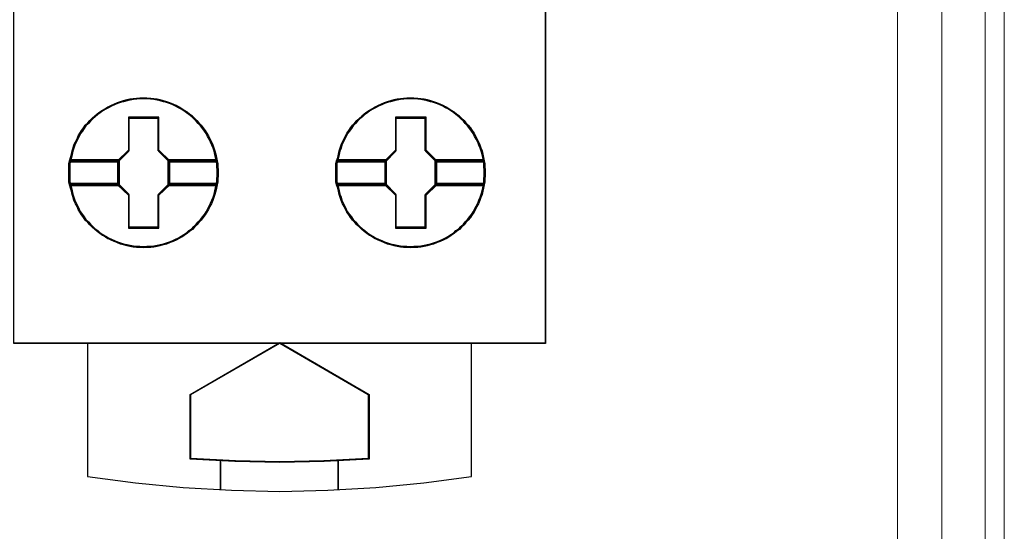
# Model space of a CAD drawing. Header units: millimetres. Extents: x -1290 to 1795, y -4192 to -1311.
# Tile 495 of 656: x 1536.36 to 1543.03, y -3694.21 to -3690.74. Entities that reach past the tile are written whole.
import ezdxf

# ---------------------------------------------------------------- set-up
doc = ezdxf.new("R2010")
doc.units = ezdxf.units.MM
doc.layers.add('45', color=7, linetype='Continuous')
doc.layers.add('Aparatura', color=7, linetype='Continuous', lineweight=13)

# ---------------------------------------------------------------- blocks, each defined once
blk = doc.blocks.new('*U225')
at = {"layer": '45', "color": 7}
for points in [[(189.638413, -383.516436), (207.639782, -383.516436), (207.639782, -383.516436), (207.639782, -466.476382), (207.639782, -466.476382), (189.638413, -466.476382), (189.638413, -466.476382), (189.638413, -383.516436), (189.638413, -383.516436)], [(189.641994, -383.520027), (207.63441, -383.520027), (207.63441, -466.470996), (189.641994, -466.470996), (189.641994, -383.520027)], [(196.55568, -460.695062), (196.55568, -460.801536), (196.54386, -460.902095), (196.54386, -461.002654), (196.526129, -461.103213), (196.502489, -461.215603), (196.478848, -461.322077), (196.449297, -461.434466), (196.413836, -461.540941), (196.372465, -461.6415), (196.331094, -461.747974), (196.277902, -461.842618), (196.22471, -461.943177), (196.177429, -462.03782), (196.118327, -462.126549), (196.053315, -462.215277), (195.982393, -462.304006), (195.905561, -462.386819), (195.840549, -462.463717), (195.751896, -462.540615), (195.686884, -462.617513), (195.586411, -462.682581), (195.509578, -462.753564), (195.409105, -462.812716), (195.326363, -462.871868), (195.2318, -462.925106), (195.131327, -462.978343), (195.030854, -463.019749), (194.91856, -463.061156), (194.818087, -463.102563), (194.711704, -463.132139), (194.599411, -463.161715), (194.493027, -463.185376), (194.380734, -463.203122), (194.274351, -463.214952), (194.144327, -463.220867), (194.037944, -463.226783), (193.902009, -463.220867), (193.795626, -463.214952), (193.683333, -463.203122), (193.571039, -463.185376), (193.464656, -463.161715), (193.346452, -463.132139), (193.240069, -463.102563), (193.133686, -463.061156), (193.039123, -463.019749), (192.93274, -462.978343), (192.826357, -462.925106), (192.737704, -462.871868), (192.637231, -462.812716), (192.548578, -462.753564), (192.459925, -462.682581), (192.377183, -462.617513), (192.29444, -462.540615), (192.211698, -462.463717), (192.140776, -462.386819), (192.058033, -462.304006), (191.998931, -462.215277), (191.933919, -462.126549), (191.868907, -462.03782), (191.821626, -461.943177), (191.780255, -461.842618), (191.721153, -461.747974), (191.673871, -461.6415), (191.64432, -461.540941), (191.608859, -461.434466), (191.585219, -461.322077), (191.561578, -461.215603), (191.526117, -461.103213), (191.502476, -461.002654), (191.502476, -460.902095), (191.502476, -460.801536), (191.502476, -460.695062), (191.502476, -460.594503), (191.502476, -460.493944), (191.502476, -460.393385), (191.526117, -460.292826), (191.561578, -460.180436), (191.585219, -460.068047), (191.608859, -459.961573), (191.64432, -459.855098), (191.673871, -459.754539), (191.721153, -459.648065), (191.780255, -459.547506), (191.821626, -459.452862), (191.868907, -459.358219), (191.933919, -459.26949), (191.998931, -459.180762), (192.058033, -459.092033), (192.140776, -459.00922), (192.211698, -458.926407), (192.29444, -458.855424), (192.377183, -458.778526), (192.459925, -458.707543), (192.548578, -458.642475), (192.637231, -458.583323), (192.737704, -458.524171), (192.826357, -458.470933), (192.93274, -458.417696), (193.039123, -458.37629), (193.133686, -458.328968), (193.240069, -458.293476), (193.346452, -458.2639), (193.464656, -458.234324), (193.571039, -458.210663), (193.683333, -458.192917), (193.795626, -458.181087), (193.902009, -458.169256), (194.037944, -458.169256), (194.144327, -458.169256), (194.274351, -458.181087), (194.380734, -458.192917), (194.493027, -458.210663), (194.599411, -458.234324), (194.711704, -458.2639), (194.818087, -458.293476), (194.91856, -458.328968), (195.030854, -458.37629), (195.131327, -458.417696), (195.2318, -458.470933), (195.326363, -458.524171), (195.409105, -458.583323), (195.509578, -458.642475), (195.586411, -458.707543), (195.686884, -458.778526), (195.751896, -458.855424), (195.840549, -458.926407), (195.905561, -459.00922), (195.982393, -459.092033), (196.053315, -459.180762), (196.118327, -459.26949), (196.177429, -459.358219), (196.22471, -459.452862), (196.277902, -459.547506), (196.331094, -459.648065), (196.372465, -459.754539), (196.413836, -459.855098), (196.449297, -459.961573), (196.478848, -460.068047), (196.502489, -460.180436), (196.526129, -460.292826), (196.54386, -460.393385), (196.54386, -460.493944), (196.55568, -460.594503), (196.55568, -460.695062)], [(194.037316, -458.169256), (193.901396, -458.169256), (193.795024, -458.181289), (193.682743, -458.193321), (193.570461, -458.21137), (193.464089, -458.235435), (193.345898, -458.265516), (193.239526, -458.295597), (193.133154, -458.331694), (193.038601, -458.379824), (192.932229, -458.421937), (192.825857, -458.476083), (192.737214, -458.530229), (192.636751, -458.590391), (192.548108, -458.650553), (192.459464, -458.716731), (192.376731, -458.788925), (192.293997, -458.867136), (192.211263, -458.93933), (192.140348, -459.023557), (192.057615, -459.107784), (191.998519, -459.198027), (191.933514, -459.28827), (191.868509, -459.378513), (191.821232, -459.474772), (191.779865, -459.571032), (191.72077, -459.673307), (191.673493, -459.781599), (191.643946, -459.883874), (191.608488, -459.992166), (191.58485, -460.100458), (191.561212, -460.214765), (191.525754, -460.329073), (193.174521, -460.329073), (193.529094, -459.968101), (193.529094, -458.837055), (194.539628, -458.837055), (194.539628, -459.968101), (194.894202, -460.329073), (196.525239, -460.329073), (196.501601, -460.214765), (196.477963, -460.100458), (196.448415, -459.992166), (196.412958, -459.883874), (196.371591, -459.781599), (196.330224, -459.673307), (196.277038, -459.571032), (196.223852, -459.474772), (196.176576, -459.378513), (196.11748, -459.28827), (196.052475, -459.198027), (195.98156, -459.107784), (195.904736, -459.023557), (195.839731, -458.93933), (195.751087, -458.867136), (195.686082, -458.788925), (195.58562, -458.716731), (195.508796, -458.650553), (195.408333, -458.590391), (195.325599, -458.530229), (195.231046, -458.476083), (195.130584, -458.421937), (195.030122, -458.379824), (194.91784, -458.331694), (194.817378, -458.295597), (194.711006, -458.265516), (194.598724, -458.235435), (194.492352, -458.21137), (194.38007, -458.193321), (194.273698, -458.181289), (194.143688, -458.169256), (194.037316, -458.169256)], [(191.525754, -460.329073), (193.174521, -460.329073), (193.529094, -459.968101), (193.529094, -458.837055), (194.539628, -458.837055), (194.539628, -459.968101), (194.894202, -460.329073), (196.525239, -460.329073), (196.501601, -460.214765), (196.477963, -460.100458), (196.448415, -459.992166), (196.412958, -459.883874), (196.371591, -459.781599), (196.330224, -459.673307), (196.277038, -459.571032), (196.223852, -459.474772), (196.176576, -459.378513), (196.11748, -459.28827), (196.052475, -459.198027), (195.98156, -459.107784), (195.904736, -459.023557), (195.839731, -458.93933), (195.751087, -458.867136), (195.686082, -458.788925), (195.58562, -458.716731), (195.508796, -458.650553), (195.408333, -458.590391), (195.325599, -458.530229), (195.231046, -458.476083), (195.130584, -458.421937), (195.030122, -458.379824), (194.91784, -458.331694), (194.817378, -458.295597), (194.711006, -458.265516), (194.598724, -458.235435), (194.492352, -458.21137), (194.38007, -458.193321), (194.273698, -458.181289), (194.143688, -458.169256), (194.037316, -458.169256), (193.901396, -458.169256), (193.795024, -458.181289), (193.682743, -458.193321), (193.570461, -458.21137), (193.464089, -458.235435), (193.345898, -458.265516), (193.239526, -458.295597), (193.133154, -458.331694), (193.038601, -458.379824), (192.932229, -458.421937), (192.825857, -458.476083), (192.737214, -458.530229), (192.636751, -458.590391), (192.548108, -458.650553), (192.459464, -458.716731), (192.376731, -458.788925), (192.293997, -458.867136), (192.211263, -458.93933), (192.140348, -459.023557), (192.057615, -459.107784), (191.998519, -459.198027), (191.933514, -459.28827), (191.868509, -459.378513), (191.821232, -459.474772), (191.779865, -459.571032), (191.72077, -459.673307), (191.673493, -459.781599), (191.643946, -459.883874), (191.608488, -459.992166), (191.58485, -460.100458), (191.561212, -460.214765), (191.525754, -460.329073)], [(194.037172, -458.199778), (193.902908, -458.199778), (193.797831, -458.21147), (193.686917, -458.223162), (193.576002, -458.240701), (193.470926, -458.264085), (193.354174, -458.293316), (193.249097, -458.322547), (193.144021, -458.357624), (193.050619, -458.404393), (192.945542, -458.445317), (192.840466, -458.497932), (192.752902, -458.550548), (192.653663, -458.609009), (192.566099, -458.667471), (192.478535, -458.731779), (192.396809, -458.801933), (192.315082, -458.877933), (192.233356, -458.948087), (192.163305, -459.029934), (192.081579, -459.11178), (192.023203, -459.199472), (191.958989, -459.287165), (191.894776, -459.374857), (191.848075, -459.468396), (191.807212, -459.561935), (191.748836, -459.66132), (191.702135, -459.766551), (191.672947, -459.865936), (191.637922, -459.971167), (191.614571, -460.076398), (191.591221, -460.187475), (191.556195, -460.298552), (193.184884, -460.298552), (193.535139, -459.947782), (193.535139, -458.848702), (194.533367, -458.848702), (194.533367, -459.947782), (194.883623, -460.298552), (196.494798, -460.298552), (196.471448, -460.187475), (196.448098, -460.076398), (196.41891, -459.971167), (196.383884, -459.865936), (196.343021, -459.766551), (196.302158, -459.66132), (196.24962, -459.561935), (196.197081, -459.468396), (196.15038, -459.374857), (196.092005, -459.287165), (196.027791, -459.199472), (195.95774, -459.11178), (195.881851, -459.029934), (195.817638, -458.948087), (195.730074, -458.877933), (195.66586, -458.801933), (195.566621, -458.731779), (195.490733, -458.667471), (195.391493, -458.609009), (195.309767, -458.550548), (195.216366, -458.497932), (195.117127, -458.445317), (195.017888, -458.404393), (194.906973, -458.357624), (194.807734, -458.322547), (194.702658, -458.293316), (194.591743, -458.264085), (194.486667, -458.240701), (194.375752, -458.223162), (194.270676, -458.21147), (194.142249, -458.199778), (194.037172, -458.199778)], [(191.556195, -460.298552), (193.184884, -460.298552), (193.535139, -459.947782), (193.535139, -458.848702), (194.533367, -458.848702), (194.533367, -459.947782), (194.883623, -460.298552), (196.494798, -460.298552), (196.471448, -460.187475), (196.448098, -460.076398), (196.41891, -459.971167), (196.383884, -459.865936), (196.343021, -459.766551), (196.302158, -459.66132), (196.24962, -459.561935), (196.197081, -459.468396), (196.15038, -459.374857), (196.092005, -459.287165), (196.027791, -459.199472), (195.95774, -459.11178), (195.881851, -459.029934), (195.817638, -458.948087), (195.730074, -458.877933), (195.66586, -458.801933), (195.566621, -458.731779), (195.490733, -458.667471), (195.391493, -458.609009), (195.309767, -458.550548), (195.216366, -458.497932), (195.117127, -458.445317), (195.017888, -458.404393), (194.906973, -458.357624), (194.807734, -458.322547), (194.702658, -458.293316), (194.591743, -458.264085), (194.486667, -458.240701), (194.375752, -458.223162), (194.270676, -458.21147), (194.142249, -458.199778), (194.037172, -458.199778), (193.902908, -458.199778), (193.797831, -458.21147), (193.686917, -458.223162), (193.576002, -458.240701), (193.470926, -458.264085), (193.354174, -458.293316), (193.249097, -458.322547), (193.144021, -458.357624), (193.050619, -458.404393), (192.945542, -458.445317), (192.840466, -458.497932), (192.752902, -458.550548), (192.653663, -458.609009), (192.566099, -458.667471), (192.478535, -458.731779), (192.396809, -458.801933), (192.315082, -458.877933), (192.233356, -458.948087), (192.163305, -459.029934), (192.081579, -459.11178), (192.023203, -459.199472), (191.958989, -459.287165), (191.894776, -459.374857), (191.848075, -459.468396), (191.807212, -459.561935), (191.748836, -459.66132), (191.702135, -459.766551), (191.672947, -459.865936), (191.637922, -459.971167), (191.614571, -460.076398), (191.591221, -460.187475), (191.556195, -460.298552)], [(205.600236, -460.695062), (205.600236, -460.801536), (205.588415, -460.902095), (205.588415, -461.002654), (205.570685, -461.103213), (205.547044, -461.215603), (205.523403, -461.322077), (205.493852, -461.434466), (205.458391, -461.540941), (205.41702, -461.6415), (205.375649, -461.747974), (205.322457, -461.842618), (205.269266, -461.943177), (205.221984, -462.03782), (205.162882, -462.126549), (205.09787, -462.215277), (205.026948, -462.304006), (204.950116, -462.386819), (204.885104, -462.463717), (204.796451, -462.540615), (204.731439, -462.617513), (204.630966, -462.682581), (204.554134, -462.753564), (204.453661, -462.812716), (204.370918, -462.871868), (204.276355, -462.925106), (204.175882, -462.978343), (204.075409, -463.019749), (203.963116, -463.061156), (203.862643, -463.102563), (203.756259, -463.132139), (203.643966, -463.161715), (203.537583, -463.185376), (203.425289, -463.203122), (203.318906, -463.214952), (203.188882, -463.220867), (203.082499, -463.226783), (202.946565, -463.220867), (202.840181, -463.214952), (202.727888, -463.203122), (202.615595, -463.185376), (202.509211, -463.161715), (202.391008, -463.132139), (202.284624, -463.102563), (202.178241, -463.061156), (202.083678, -463.019749), (201.977295, -462.978343), (201.870912, -462.925106), (201.782259, -462.871868), (201.681786, -462.812716), (201.593133, -462.753564), (201.504481, -462.682581), (201.421738, -462.617513), (201.338996, -462.540615), (201.256253, -462.463717), (201.185331, -462.386819), (201.102588, -462.304006), (201.043486, -462.215277), (200.978475, -462.126549), (200.913463, -462.03782), (200.866181, -461.943177), (200.82481, -461.842618), (200.765708, -461.747974), (200.718427, -461.6415), (200.688876, -461.540941), (200.653415, -461.434466), (200.629774, -461.322077), (200.606133, -461.215603), (200.570672, -461.103213), (200.547031, -461.002654), (200.547031, -460.902095), (200.547031, -460.801536), (200.547031, -460.695062), (200.547031, -460.594503), (200.547031, -460.493944), (200.547031, -460.393385), (200.570672, -460.292826), (200.606133, -460.180436), (200.629774, -460.068047), (200.653415, -459.961573), (200.688876, -459.855098), (200.718427, -459.754539), (200.765708, -459.648065), (200.82481, -459.547506), (200.866181, -459.452862), (200.913463, -459.358219), (200.978475, -459.26949), (201.043486, -459.180762), (201.102588, -459.092033), (201.185331, -459.00922), (201.256253, -458.926407), (201.338996, -458.855424), (201.421738, -458.778526), (201.504481, -458.707543), (201.593133, -458.642475), (201.681786, -458.583323), (201.782259, -458.524171), (201.870912, -458.470933), (201.977295, -458.417696), (202.083678, -458.37629), (202.178241, -458.328968), (202.284624, -458.293476), (202.391008, -458.2639), (202.509211, -458.234324), (202.615595, -458.210663), (202.727888, -458.192917), (202.840181, -458.181087), (202.946565, -458.169256), (203.082499, -458.169256), (203.188882, -458.169256), (203.318906, -458.181087), (203.425289, -458.192917), (203.537583, -458.210663), (203.643966, -458.234324), (203.756259, -458.2639), (203.862643, -458.293476), (203.963116, -458.328968), (204.075409, -458.37629), (204.175882, -458.417696), (204.276355, -458.470933), (204.370918, -458.524171), (204.453661, -458.583323), (204.554134, -458.642475), (204.630966, -458.707543), (204.731439, -458.778526), (204.796451, -458.855424), (204.885104, -458.926407), (204.950116, -459.00922), (205.026948, -459.092033), (205.09787, -459.180762), (205.162882, -459.26949), (205.221984, -459.358219), (205.269266, -459.452862), (205.322457, -459.547506), (205.375649, -459.648065), (205.41702, -459.754539), (205.458391, -459.855098), (205.493852, -459.961573), (205.523403, -460.068047), (205.547044, -460.180436), (205.570685, -460.292826), (205.588415, -460.393385), (205.588415, -460.493944), (205.600236, -460.594503), (205.600236, -460.695062)], [(203.081871, -458.169256), (202.945952, -458.169256), (202.839579, -458.181289), (202.727298, -458.193321), (202.615016, -458.21137), (202.508644, -458.235435), (202.390453, -458.265516), (202.284081, -458.295597), (202.177709, -458.331694), (202.083156, -458.379824), (201.976784, -458.421937), (201.870412, -458.476083), (201.781769, -458.530229), (201.681306, -458.590391), (201.592663, -458.650553), (201.50402, -458.716731), (201.421286, -458.788925), (201.338552, -458.867136), (201.255818, -458.93933), (201.184904, -459.023557), (201.10217, -459.107784), (201.043074, -459.198027), (200.978069, -459.28827), (200.913064, -459.378513), (200.865788, -459.474772), (200.824421, -459.571032), (200.765325, -459.673307), (200.718049, -459.781599), (200.688501, -459.883874), (200.653044, -459.992166), (200.629405, -460.100458), (200.605767, -460.214765), (200.57031, -460.329073), (202.219076, -460.329073), (202.573649, -459.968101), (202.573649, -458.837055), (203.584184, -458.837055), (203.584184, -459.968101), (203.938757, -460.329073), (205.569795, -460.329073), (205.546156, -460.214765), (205.522518, -460.100458), (205.49297, -459.992166), (205.457513, -459.883874), (205.416146, -459.781599), (205.374779, -459.673307), (205.321593, -459.571032), (205.268407, -459.474772), (205.221131, -459.378513), (205.162035, -459.28827), (205.09703, -459.198027), (205.026115, -459.107784), (204.949291, -459.023557), (204.884286, -458.93933), (204.795643, -458.867136), (204.730638, -458.788925), (204.630175, -458.716731), (204.553351, -458.650553), (204.452888, -458.590391), (204.370155, -458.530229), (204.275602, -458.476083), (204.175139, -458.421937), (204.074677, -458.379824), (203.962395, -458.331694), (203.861933, -458.295597), (203.755561, -458.265516), (203.643279, -458.235435), (203.536907, -458.21137), (203.424626, -458.193321), (203.318254, -458.181289), (203.188243, -458.169256), (203.081871, -458.169256)], [(200.57031, -460.329073), (202.219076, -460.329073), (202.573649, -459.968101), (202.573649, -458.837055), (203.584184, -458.837055), (203.584184, -459.968101), (203.938757, -460.329073), (205.569795, -460.329073), (205.546156, -460.214765), (205.522518, -460.100458), (205.49297, -459.992166), (205.457513, -459.883874), (205.416146, -459.781599), (205.374779, -459.673307), (205.321593, -459.571032), (205.268407, -459.474772), (205.221131, -459.378513), (205.162035, -459.28827), (205.09703, -459.198027), (205.026115, -459.107784), (204.949291, -459.023557), (204.884286, -458.93933), (204.795643, -458.867136), (204.730638, -458.788925), (204.630175, -458.716731), (204.553351, -458.650553), (204.452888, -458.590391), (204.370155, -458.530229), (204.275602, -458.476083), (204.175139, -458.421937), (204.074677, -458.379824), (203.962395, -458.331694), (203.861933, -458.295597), (203.755561, -458.265516), (203.643279, -458.235435), (203.536907, -458.21137), (203.424626, -458.193321), (203.318254, -458.181289), (203.188243, -458.169256), (203.081871, -458.169256), (202.945952, -458.169256), (202.839579, -458.181289), (202.727298, -458.193321), (202.615016, -458.21137), (202.508644, -458.235435), (202.390453, -458.265516), (202.284081, -458.295597), (202.177709, -458.331694), (202.083156, -458.379824), (201.976784, -458.421937), (201.870412, -458.476083), (201.781769, -458.530229), (201.681306, -458.590391), (201.592663, -458.650553), (201.50402, -458.716731), (201.421286, -458.788925), (201.338552, -458.867136), (201.255818, -458.93933), (201.184904, -459.023557), (201.10217, -459.107784), (201.043074, -459.198027), (200.978069, -459.28827), (200.913064, -459.378513), (200.865788, -459.474772), (200.824421, -459.571032), (200.765325, -459.673307), (200.718049, -459.781599), (200.688501, -459.883874), (200.653044, -459.992166), (200.629405, -460.100458), (200.605767, -460.214765), (200.57031, -460.329073)], [(203.081727, -458.199778), (202.947463, -458.199778), (202.842386, -458.21147), (202.731472, -458.223162), (202.620558, -458.240701), (202.515481, -458.264085), (202.398729, -458.293316), (202.293652, -458.322547), (202.188576, -458.357624), (202.095174, -458.404393), (201.990098, -458.445317), (201.885021, -458.497932), (201.797457, -458.550548), (201.698218, -458.609009), (201.610654, -458.667471), (201.52309, -458.731779), (201.441364, -458.801933), (201.359638, -458.877933), (201.277911, -458.948087), (201.20786, -459.029934), (201.126134, -459.11178), (201.067758, -459.199472), (201.003545, -459.287165), (200.939331, -459.374857), (200.89263, -459.468396), (200.851767, -459.561935), (200.793391, -459.66132), (200.746691, -459.766551), (200.717503, -459.865936), (200.682477, -459.971167), (200.659127, -460.076398), (200.635776, -460.187475), (200.600751, -460.298552), (202.229439, -460.298552), (202.579694, -459.947782), (202.579694, -458.848702), (203.577923, -458.848702), (203.577923, -459.947782), (203.928178, -460.298552), (205.539354, -460.298552), (205.516003, -460.187475), (205.492653, -460.076398), (205.463465, -459.971167), (205.428439, -459.865936), (205.387576, -459.766551), (205.346713, -459.66132), (205.294175, -459.561935), (205.241636, -459.468396), (205.194936, -459.374857), (205.13656, -459.287165), (205.072346, -459.199472), (205.002295, -459.11178), (204.926406, -459.029934), (204.862193, -458.948087), (204.774629, -458.877933), (204.710416, -458.801933), (204.611177, -458.731779), (204.535288, -458.667471), (204.436049, -458.609009), (204.354322, -458.550548), (204.260921, -458.497932), (204.161682, -458.445317), (204.062443, -458.404393), (203.951529, -458.357624), (203.85229, -458.322547), (203.747213, -458.293316), (203.636299, -458.264085), (203.531222, -458.240701), (203.420308, -458.223162), (203.315231, -458.21147), (203.186804, -458.199778), (203.081727, -458.199778)], [(200.600751, -460.298552), (202.229439, -460.298552), (202.579694, -459.947782), (202.579694, -458.848702), (203.577923, -458.848702), (203.577923, -459.947782), (203.928178, -460.298552), (205.539354, -460.298552), (205.516003, -460.187475), (205.492653, -460.076398), (205.463465, -459.971167), (205.428439, -459.865936), (205.387576, -459.766551), (205.346713, -459.66132), (205.294175, -459.561935), (205.241636, -459.468396), (205.194936, -459.374857), (205.13656, -459.287165), (205.072346, -459.199472), (205.002295, -459.11178), (204.926406, -459.029934), (204.862193, -458.948087), (204.774629, -458.877933), (204.710416, -458.801933), (204.611177, -458.731779), (204.535288, -458.667471), (204.436049, -458.609009), (204.354322, -458.550548), (204.260921, -458.497932), (204.161682, -458.445317), (204.062443, -458.404393), (203.951529, -458.357624), (203.85229, -458.322547), (203.747213, -458.293316), (203.636299, -458.264085), (203.531222, -458.240701), (203.420308, -458.223162), (203.315231, -458.21147), (203.186804, -458.199778), (203.081727, -458.199778), (202.947463, -458.199778), (202.842386, -458.21147), (202.731472, -458.223162), (202.620558, -458.240701), (202.515481, -458.264085), (202.398729, -458.293316), (202.293652, -458.322547), (202.188576, -458.357624), (202.095174, -458.404393), (201.990098, -458.445317), (201.885021, -458.497932), (201.797457, -458.550548), (201.698218, -458.609009), (201.610654, -458.667471), (201.52309, -458.731779), (201.441364, -458.801933), (201.359638, -458.877933), (201.277911, -458.948087), (201.20786, -459.029934), (201.126134, -459.11178), (201.067758, -459.199472), (201.003545, -459.287165), (200.939331, -459.374857), (200.89263, -459.468396), (200.851767, -459.561935), (200.793391, -459.66132), (200.746691, -459.766551), (200.717503, -459.865936), (200.682477, -459.971167), (200.659127, -460.076398), (200.635776, -460.187475), (200.600751, -460.298552)], [(194.55215, -458.817381), (193.51675, -458.817381), (193.51675, -459.933941), (193.153452, -460.29029), (193.153452, -461.103954), (193.51675, -461.460303), (193.51675, -462.576863), (194.55215, -462.576863), (194.55215, -461.460303), (194.915448, -461.103954), (194.915448, -460.29029), (194.55215, -459.933941), (194.55215, -458.817381)], [(203.596705, -458.817381), (202.561306, -458.817381), (202.561306, -459.933941), (202.198007, -460.29029), (202.198007, -461.103954), (202.561306, -461.460303), (202.561306, -462.576863), (203.596705, -462.576863), (203.596705, -461.460303), (203.960003, -461.103954), (203.960003, -460.29029), (203.596705, -459.933941), (203.596705, -458.817381)], [(194.534262, -458.847902), (193.534638, -458.847902), (193.534638, -459.946333), (193.183893, -460.296896), (193.183893, -461.097348), (193.534638, -461.447911), (193.534638, -462.546342), (194.534262, -462.546342), (194.534262, -461.447911), (194.885007, -461.097348), (194.885007, -460.296896), (194.534262, -459.946333), (194.534262, -458.847902)], [(193.527697, -458.840721), (194.541203, -458.840721), (193.527697, -458.840721)], [(193.527697, -459.955639), (193.527697, -458.840721), (193.527697, -459.955639)], [(194.525087, -459.955639), (194.525087, -458.840721), (194.525087, -459.955639)], [(203.578817, -458.847902), (202.579194, -458.847902), (202.579194, -459.946333), (202.228448, -460.296896), (202.228448, -461.097348), (202.579194, -461.447911), (202.579194, -462.546342), (203.578817, -462.546342), (203.578817, -461.447911), (203.929562, -461.097348), (203.929562, -460.296896), (203.578817, -459.946333), (203.578817, -458.847902)], [(202.572252, -458.840721), (203.585758, -458.840721), (202.572252, -458.840721)], [(202.572252, -459.955639), (202.572252, -458.840721), (202.572252, -459.955639)], [(203.569643, -459.955639), (203.569643, -458.840721), (203.569643, -459.955639)], [(193.176731, -460.305734), (193.543813, -459.937685), (193.176731, -460.305734)], [(194.89217, -460.305734), (194.525087, -459.937685), (194.89217, -460.305734)], [(202.221286, -460.305734), (202.588368, -459.937685), (202.221286, -460.305734)], [(203.936725, -460.305734), (203.569643, -459.937685), (203.936725, -460.305734)], [(193.217915, -460.266236), (191.526723, -460.266236), (191.502476, -460.373394), (191.502476, -460.480552), (191.502476, -460.58771), (191.502476, -460.694868), (191.502476, -460.808329), (191.502476, -460.915487), (191.502476, -461.022645), (191.526723, -461.129803), (193.217915, -461.129803), (193.217915, -460.266236)], [(193.217915, -461.129803), (193.217915, -460.266236), (191.526723, -460.266236), (191.502476, -460.373394), (191.502476, -460.480552), (191.502476, -460.58771), (191.502476, -460.694868), (191.502476, -460.808329), (191.502476, -460.915487), (191.502476, -461.022645), (191.526723, -461.129803), (193.217915, -461.129803)], [(193.185684, -460.296757), (191.556278, -460.296757), (191.532917, -460.396117), (191.532917, -460.495478), (191.532917, -460.594839), (191.532917, -460.694199), (191.532917, -460.799405), (191.532917, -460.898766), (191.532917, -460.998126), (191.556278, -461.097487), (193.185684, -461.097487), (193.185684, -460.296757)], [(193.185684, -461.097487), (193.185684, -460.296757), (191.556278, -460.296757), (191.532917, -460.396117), (191.532917, -460.495478), (191.532917, -460.594839), (191.532917, -460.694199), (191.532917, -460.799405), (191.532917, -460.898766), (191.532917, -460.998126), (191.556278, -461.097487), (193.185684, -461.097487)], [(191.549033, -460.289575), (193.194637, -460.289575), (191.549033, -460.289575)], [(193.176731, -460.289575), (193.176731, -461.106464), (193.176731, -460.289575)], [(196.52538, -460.266236), (194.852776, -460.266236), (194.852776, -461.129803), (196.52538, -461.129803), (196.54356, -461.022645), (196.54356, -460.915487), (196.55568, -460.808329), (196.55568, -460.694868), (196.55568, -460.58771), (196.54356, -460.480552), (196.54356, -460.373394), (196.52538, -460.266236)], [(194.852776, -460.266236), (194.852776, -461.129803), (196.52538, -461.129803), (196.54356, -461.022645), (196.54356, -460.915487), (196.55568, -460.808329), (196.55568, -460.694868), (196.55568, -460.58771), (196.54356, -460.480552), (196.54356, -460.373394), (196.52538, -460.266236), (194.852776, -460.266236)], [(194.876054, -460.289575), (196.501961, -460.289575), (194.876054, -460.289575)], [(194.876054, -460.289575), (194.876054, -461.106464), (194.876054, -460.289575)], [(196.494263, -460.296757), (194.883217, -460.296757), (194.883217, -461.097487), (196.494263, -461.097487), (196.511774, -460.998126), (196.511774, -460.898766), (196.523449, -460.799405), (196.523449, -460.694199), (196.523449, -460.594839), (196.511774, -460.495478), (196.511774, -460.396117), (196.494263, -460.296757)], [(194.883217, -460.296757), (194.883217, -461.097487), (196.494263, -461.097487), (196.511774, -460.998126), (196.511774, -460.898766), (196.523449, -460.799405), (196.523449, -460.694199), (196.523449, -460.594839), (196.511774, -460.495478), (196.511774, -460.396117), (196.494263, -460.296757), (194.883217, -460.296757)], [(202.262471, -460.266236), (200.571278, -460.266236), (200.547031, -460.373394), (200.547031, -460.480552), (200.547031, -460.58771), (200.547031, -460.694868), (200.547031, -460.808329), (200.547031, -460.915487), (200.547031, -461.022645), (200.571278, -461.129803), (202.262471, -461.129803), (202.262471, -460.266236)], [(202.262471, -461.129803), (202.262471, -460.266236), (200.571278, -460.266236), (200.547031, -460.373394), (200.547031, -460.480552), (200.547031, -460.58771), (200.547031, -460.694868), (200.547031, -460.808329), (200.547031, -460.915487), (200.547031, -461.022645), (200.571278, -461.129803), (202.262471, -461.129803)], [(202.230239, -460.296757), (200.600833, -460.296757), (200.577472, -460.396117), (200.577472, -460.495478), (200.577472, -460.594839), (200.577472, -460.694199), (200.577472, -460.799405), (200.577472, -460.898766), (200.577472, -460.998126), (200.600833, -461.097487), (202.230239, -461.097487), (202.230239, -460.296757)], [(202.230239, -461.097487), (202.230239, -460.296757), (200.600833, -460.296757), (200.577472, -460.396117), (200.577472, -460.495478), (200.577472, -460.594839), (200.577472, -460.694199), (200.577472, -460.799405), (200.577472, -460.898766), (200.577472, -460.998126), (200.600833, -461.097487), (202.230239, -461.097487)], [(200.593588, -460.289575), (202.239192, -460.289575), (200.593588, -460.289575)], [(202.221286, -460.289575), (202.221286, -461.106464), (202.221286, -460.289575)], [(205.569903, -460.266236), (203.89554, -460.266236), (203.89554, -461.129803), (205.569903, -461.129803), (205.588103, -461.022645), (205.588103, -460.915487), (205.600236, -460.808329), (205.600236, -460.694868), (205.600236, -460.58771), (205.588103, -460.480552), (205.588103, -460.373394), (205.569903, -460.266236)], [(203.89554, -460.266236), (203.89554, -461.129803), (205.569903, -461.129803), (205.588103, -461.022645), (205.588103, -460.915487), (205.600236, -460.808329), (205.600236, -460.694868), (205.600236, -460.58771), (205.588103, -460.480552), (205.588103, -460.373394), (205.569903, -460.266236), (203.89554, -460.266236)], [(203.918819, -460.289575), (205.546516, -460.289575), (203.918819, -460.289575)], [(203.918819, -460.289575), (203.918819, -461.106464), (203.918819, -460.289575)], [(205.538818, -460.296757), (203.927772, -460.296757), (203.927772, -461.097487), (205.538818, -461.097487), (205.55633, -460.998126), (205.55633, -460.898766), (205.568004, -460.799405), (205.568004, -460.694199), (205.568004, -460.594839), (205.55633, -460.495478), (205.55633, -460.396117), (205.538818, -460.296757)], [(203.927772, -460.296757), (203.927772, -461.097487), (205.538818, -461.097487), (205.55633, -460.998126), (205.55633, -460.898766), (205.568004, -460.799405), (205.568004, -460.694199), (205.568004, -460.594839), (205.55633, -460.495478), (205.55633, -460.396117), (205.538818, -460.296757), (203.927772, -460.296757)], [(196.525239, -461.06517), (194.894202, -461.06517), (194.539628, -461.426443), (194.539628, -462.558429), (193.529094, -462.558429), (193.529094, -461.426443), (193.174521, -461.06517), (191.525754, -461.06517), (191.561212, -461.179573), (191.58485, -461.287955), (191.608488, -461.402358), (191.643946, -461.510739), (191.673493, -461.6131), (191.72077, -461.721482), (191.779865, -461.817821), (191.821232, -461.920181), (191.868509, -462.016521), (191.933514, -462.106839), (191.998519, -462.197157), (192.057615, -462.287475), (192.140348, -462.371772), (192.211263, -462.450047), (192.293997, -462.528323), (192.376731, -462.606599), (192.459464, -462.672832), (192.548108, -462.745086), (192.636751, -462.805298), (192.737214, -462.86551), (192.825857, -462.919701), (192.932229, -462.973892), (193.038601, -463.01604), (193.133154, -463.058189), (193.239526, -463.100337), (193.345898, -463.130443), (193.464089, -463.160549), (193.570461, -463.184634), (193.682743, -463.202698), (193.795024, -463.21474), (193.901396, -463.220761), (194.037316, -463.226783), (194.143688, -463.220761), (194.273698, -463.21474), (194.38007, -463.202698), (194.492352, -463.184634), (194.598724, -463.160549), (194.711006, -463.130443), (194.817378, -463.100337), (194.91784, -463.058189), (195.030122, -463.01604), (195.130584, -462.973892), (195.231046, -462.919701), (195.325599, -462.86551), (195.408333, -462.805298), (195.508796, -462.745086), (195.58562, -462.672832), (195.686082, -462.606599), (195.751087, -462.528323), (195.839731, -462.450047), (195.904736, -462.371772), (195.98156, -462.287475), (196.052475, -462.197157), (196.11748, -462.106839), (196.176576, -462.016521), (196.223852, -461.920181), (196.277038, -461.817821), (196.330224, -461.721482), (196.371591, -461.6131), (196.412958, -461.510739), (196.448415, -461.402358), (196.477963, -461.287955), (196.501601, -461.179573), (196.525239, -461.06517)], [(193.529094, -462.558429), (193.529094, -461.426443), (193.174521, -461.06517), (191.525754, -461.06517), (191.561212, -461.179573), (191.58485, -461.287955), (191.608488, -461.402358), (191.643946, -461.510739), (191.673493, -461.6131), (191.72077, -461.721482), (191.779865, -461.817821), (191.821232, -461.920181), (191.868509, -462.016521), (191.933514, -462.106839), (191.998519, -462.197157), (192.057615, -462.287475), (192.140348, -462.371772), (192.211263, -462.450047), (192.293997, -462.528323), (192.376731, -462.606599), (192.459464, -462.672832), (192.548108, -462.745086), (192.636751, -462.805298), (192.737214, -462.86551), (192.825857, -462.919701), (192.932229, -462.973892), (193.038601, -463.01604), (193.133154, -463.058189), (193.239526, -463.100337), (193.345898, -463.130443), (193.464089, -463.160549), (193.570461, -463.184634), (193.682743, -463.202698), (193.795024, -463.21474), (193.901396, -463.220761), (194.037316, -463.226783), (194.143688, -463.220761), (194.273698, -463.21474), (194.38007, -463.202698), (194.492352, -463.184634), (194.598724, -463.160549), (194.711006, -463.130443), (194.817378, -463.100337), (194.91784, -463.058189), (195.030122, -463.01604), (195.130584, -462.973892), (195.231046, -462.919701), (195.325599, -462.86551), (195.408333, -462.805298), (195.508796, -462.745086), (195.58562, -462.672832), (195.686082, -462.606599), (195.751087, -462.528323), (195.839731, -462.450047), (195.904736, -462.371772), (195.98156, -462.287475), (196.052475, -462.197157), (196.11748, -462.106839), (196.176576, -462.016521), (196.223852, -461.920181), (196.277038, -461.817821), (196.330224, -461.721482), (196.371591, -461.6131), (196.412958, -461.510739), (196.448415, -461.402358), (196.477963, -461.287955), (196.501601, -461.179573), (196.525239, -461.06517), (194.894202, -461.06517), (194.539628, -461.426443), (194.539628, -462.558429), (193.529094, -462.558429)], [(191.549033, -461.08851), (193.194637, -461.08851), (191.549033, -461.08851)], [(196.494798, -461.095692), (194.883623, -461.095692), (194.533367, -461.446462), (194.533367, -462.545541), (193.535139, -462.545541), (193.535139, -461.446462), (193.184884, -461.095692), (191.556195, -461.095692), (191.591221, -461.206769), (191.614571, -461.312), (191.637922, -461.423077), (191.672947, -461.528308), (191.702135, -461.627693), (191.748836, -461.732924), (191.807212, -461.826463), (191.848075, -461.925847), (191.894776, -462.019386), (191.958989, -462.107079), (192.023203, -462.194771), (192.081579, -462.282464), (192.163305, -462.36431), (192.233356, -462.44031), (192.315082, -462.516311), (192.396809, -462.592311), (192.478535, -462.656619), (192.566099, -462.726773), (192.653663, -462.785234), (192.752902, -462.843696), (192.840466, -462.896312), (192.945542, -462.948927), (193.050619, -462.98985), (193.144021, -463.030773), (193.249097, -463.071697), (193.354174, -463.100927), (193.470926, -463.130158), (193.576002, -463.153543), (193.686917, -463.171081), (193.797831, -463.182774), (193.902908, -463.18862), (194.037172, -463.194466), (194.142249, -463.18862), (194.270676, -463.182774), (194.375752, -463.171081), (194.486667, -463.153543), (194.591743, -463.130158), (194.702658, -463.100927), (194.807734, -463.071697), (194.906973, -463.030773), (195.017888, -462.98985), (195.117127, -462.948927), (195.216366, -462.896312), (195.309767, -462.843696), (195.391493, -462.785234), (195.490733, -462.726773), (195.566621, -462.656619), (195.66586, -462.592311), (195.730074, -462.516311), (195.817638, -462.44031), (195.881851, -462.36431), (195.95774, -462.282464), (196.027791, -462.194771), (196.092005, -462.107079), (196.15038, -462.019386), (196.197081, -461.925847), (196.24962, -461.826463), (196.302158, -461.732924), (196.343021, -461.627693), (196.383884, -461.528308), (196.41891, -461.423077), (196.448098, -461.312), (196.471448, -461.206769), (196.494798, -461.095692)], [(193.535139, -462.545541), (193.535139, -461.446462), (193.184884, -461.095692), (191.556195, -461.095692), (191.591221, -461.206769), (191.614571, -461.312), (191.637922, -461.423077), (191.672947, -461.528308), (191.702135, -461.627693), (191.748836, -461.732924), (191.807212, -461.826463), (191.848075, -461.925847), (191.894776, -462.019386), (191.958989, -462.107079), (192.023203, -462.194771), (192.081579, -462.282464), (192.163305, -462.36431), (192.233356, -462.44031), (192.315082, -462.516311), (192.396809, -462.592311), (192.478535, -462.656619), (192.566099, -462.726773), (192.653663, -462.785234), (192.752902, -462.843696), (192.840466, -462.896312), (192.945542, -462.948927), (193.050619, -462.98985), (193.144021, -463.030773), (193.249097, -463.071697), (193.354174, -463.100927), (193.470926, -463.130158), (193.576002, -463.153543), (193.686917, -463.171081), (193.797831, -463.182774), (193.902908, -463.18862), (194.037172, -463.194466), (194.142249, -463.18862), (194.270676, -463.182774), (194.375752, -463.171081), (194.486667, -463.153543), (194.591743, -463.130158), (194.702658, -463.100927), (194.807734, -463.071697), (194.906973, -463.030773), (195.017888, -462.98985), (195.117127, -462.948927), (195.216366, -462.896312), (195.309767, -462.843696), (195.391493, -462.785234), (195.490733, -462.726773), (195.566621, -462.656619), (195.66586, -462.592311), (195.730074, -462.516311), (195.817638, -462.44031), (195.881851, -462.36431), (195.95774, -462.282464), (196.027791, -462.194771), (196.092005, -462.107079), (196.15038, -462.019386), (196.197081, -461.925847), (196.24962, -461.826463), (196.302158, -461.732924), (196.343021, -461.627693), (196.383884, -461.528308), (196.41891, -461.423077), (196.448098, -461.312), (196.471448, -461.206769), (196.494798, -461.095692), (194.883623, -461.095692), (194.533367, -461.446462), (194.533367, -462.545541), (193.535139, -462.545541)], [(193.176731, -461.08851), (193.543813, -461.456559), (193.176731, -461.08851)], [(194.89217, -461.08851), (194.525087, -461.456559), (194.89217, -461.08851)], [(194.876054, -461.08851), (196.501961, -461.08851), (194.876054, -461.08851)], [(205.569795, -461.06517), (203.938757, -461.06517), (203.584184, -461.426443), (203.584184, -462.558429), (202.573649, -462.558429), (202.573649, -461.426443), (202.219076, -461.06517), (200.57031, -461.06517), (200.605767, -461.179573), (200.629405, -461.287955), (200.653044, -461.402358), (200.688501, -461.510739), (200.718049, -461.6131), (200.765325, -461.721482), (200.824421, -461.817821), (200.865788, -461.920181), (200.913064, -462.016521), (200.978069, -462.106839), (201.043074, -462.197157), (201.10217, -462.287475), (201.184904, -462.371772), (201.255818, -462.450047), (201.338552, -462.528323), (201.421286, -462.606599), (201.50402, -462.672832), (201.592663, -462.745086), (201.681306, -462.805298), (201.781769, -462.86551), (201.870412, -462.919701), (201.976784, -462.973892), (202.083156, -463.01604), (202.177709, -463.058189), (202.284081, -463.100337), (202.390453, -463.130443), (202.508644, -463.160549), (202.615016, -463.184634), (202.727298, -463.202698), (202.839579, -463.21474), (202.945952, -463.220761), (203.081871, -463.226783), (203.188243, -463.220761), (203.318254, -463.21474), (203.424626, -463.202698), (203.536907, -463.184634), (203.643279, -463.160549), (203.755561, -463.130443), (203.861933, -463.100337), (203.962395, -463.058189), (204.074677, -463.01604), (204.175139, -462.973892), (204.275602, -462.919701), (204.370155, -462.86551), (204.452888, -462.805298), (204.553351, -462.745086), (204.630175, -462.672832), (204.730638, -462.606599), (204.795643, -462.528323), (204.884286, -462.450047), (204.949291, -462.371772), (205.026115, -462.287475), (205.09703, -462.197157), (205.162035, -462.106839), (205.221131, -462.016521), (205.268407, -461.920181), (205.321593, -461.817821), (205.374779, -461.721482), (205.416146, -461.6131), (205.457513, -461.510739), (205.49297, -461.402358), (205.522518, -461.287955), (205.546156, -461.179573), (205.569795, -461.06517)], [(202.573649, -462.558429), (202.573649, -461.426443), (202.219076, -461.06517), (200.57031, -461.06517), (200.605767, -461.179573), (200.629405, -461.287955), (200.653044, -461.402358), (200.688501, -461.510739), (200.718049, -461.6131), (200.765325, -461.721482), (200.824421, -461.817821), (200.865788, -461.920181), (200.913064, -462.016521), (200.978069, -462.106839), (201.043074, -462.197157), (201.10217, -462.287475), (201.184904, -462.371772), (201.255818, -462.450047), (201.338552, -462.528323), (201.421286, -462.606599), (201.50402, -462.672832), (201.592663, -462.745086), (201.681306, -462.805298), (201.781769, -462.86551), (201.870412, -462.919701), (201.976784, -462.973892), (202.083156, -463.01604), (202.177709, -463.058189), (202.284081, -463.100337), (202.390453, -463.130443), (202.508644, -463.160549), (202.615016, -463.184634), (202.727298, -463.202698), (202.839579, -463.21474), (202.945952, -463.220761), (203.081871, -463.226783), (203.188243, -463.220761), (203.318254, -463.21474), (203.424626, -463.202698), (203.536907, -463.184634), (203.643279, -463.160549), (203.755561, -463.130443), (203.861933, -463.100337), (203.962395, -463.058189), (204.074677, -463.01604), (204.175139, -462.973892), (204.275602, -462.919701), (204.370155, -462.86551), (204.452888, -462.805298), (204.553351, -462.745086), (204.630175, -462.672832), (204.730638, -462.606599), (204.795643, -462.528323), (204.884286, -462.450047), (204.949291, -462.371772), (205.026115, -462.287475), (205.09703, -462.197157), (205.162035, -462.106839), (205.221131, -462.016521), (205.268407, -461.920181), (205.321593, -461.817821), (205.374779, -461.721482), (205.416146, -461.6131), (205.457513, -461.510739), (205.49297, -461.402358), (205.522518, -461.287955), (205.546156, -461.179573), (205.569795, -461.06517), (203.938757, -461.06517), (203.584184, -461.426443), (203.584184, -462.558429), (202.573649, -462.558429)], [(200.593588, -461.08851), (202.239192, -461.08851), (200.593588, -461.08851)], [(205.539354, -461.095692), (203.928178, -461.095692), (203.577923, -461.446462), (203.577923, -462.545541), (202.579694, -462.545541), (202.579694, -461.446462), (202.229439, -461.095692), (200.600751, -461.095692), (200.635776, -461.206769), (200.659127, -461.312), (200.682477, -461.423077), (200.717503, -461.528308), (200.746691, -461.627693), (200.793391, -461.732924), (200.851767, -461.826463), (200.89263, -461.925847), (200.939331, -462.019386), (201.003545, -462.107079), (201.067758, -462.194771), (201.126134, -462.282464), (201.20786, -462.36431), (201.277911, -462.44031), (201.359638, -462.516311), (201.441364, -462.592311), (201.52309, -462.656619), (201.610654, -462.726773), (201.698218, -462.785234), (201.797457, -462.843696), (201.885021, -462.896312), (201.990098, -462.948927), (202.095174, -462.98985), (202.188576, -463.030773), (202.293652, -463.071697), (202.398729, -463.100927), (202.515481, -463.130158), (202.620558, -463.153543), (202.731472, -463.171081), (202.842386, -463.182774), (202.947463, -463.18862), (203.081727, -463.194466), (203.186804, -463.18862), (203.315231, -463.182774), (203.420308, -463.171081), (203.531222, -463.153543), (203.636299, -463.130158), (203.747213, -463.100927), (203.85229, -463.071697), (203.951529, -463.030773), (204.062443, -462.98985), (204.161682, -462.948927), (204.260921, -462.896312), (204.354322, -462.843696), (204.436049, -462.785234), (204.535288, -462.726773), (204.611177, -462.656619), (204.710416, -462.592311), (204.774629, -462.516311), (204.862193, -462.44031), (204.926406, -462.36431), (205.002295, -462.282464), (205.072346, -462.194771), (205.13656, -462.107079), (205.194936, -462.019386), (205.241636, -461.925847), (205.294175, -461.826463), (205.346713, -461.732924), (205.387576, -461.627693), (205.428439, -461.528308), (205.463465, -461.423077), (205.492653, -461.312), (205.516003, -461.206769), (205.539354, -461.095692)], [(202.579694, -462.545541), (202.579694, -461.446462), (202.229439, -461.095692), (200.600751, -461.095692), (200.635776, -461.206769), (200.659127, -461.312), (200.682477, -461.423077), (200.717503, -461.528308), (200.746691, -461.627693), (200.793391, -461.732924), (200.851767, -461.826463), (200.89263, -461.925847), (200.939331, -462.019386), (201.003545, -462.107079), (201.067758, -462.194771), (201.126134, -462.282464), (201.20786, -462.36431), (201.277911, -462.44031), (201.359638, -462.516311), (201.441364, -462.592311), (201.52309, -462.656619), (201.610654, -462.726773), (201.698218, -462.785234), (201.797457, -462.843696), (201.885021, -462.896312), (201.990098, -462.948927), (202.095174, -462.98985), (202.188576, -463.030773), (202.293652, -463.071697), (202.398729, -463.100927), (202.515481, -463.130158), (202.620558, -463.153543), (202.731472, -463.171081), (202.842386, -463.182774), (202.947463, -463.18862), (203.081727, -463.194466), (203.186804, -463.18862), (203.315231, -463.182774), (203.420308, -463.171081), (203.531222, -463.153543), (203.636299, -463.130158), (203.747213, -463.100927), (203.85229, -463.071697), (203.951529, -463.030773), (204.062443, -462.98985), (204.161682, -462.948927), (204.260921, -462.896312), (204.354322, -462.843696), (204.436049, -462.785234), (204.535288, -462.726773), (204.611177, -462.656619), (204.710416, -462.592311), (204.774629, -462.516311), (204.862193, -462.44031), (204.926406, -462.36431), (205.002295, -462.282464), (205.072346, -462.194771), (205.13656, -462.107079), (205.194936, -462.019386), (205.241636, -461.925847), (205.294175, -461.826463), (205.346713, -461.732924), (205.387576, -461.627693), (205.428439, -461.528308), (205.463465, -461.423077), (205.492653, -461.312), (205.516003, -461.206769), (205.539354, -461.095692), (203.928178, -461.095692), (203.577923, -461.446462), (203.577923, -462.545541), (202.579694, -462.545541)], [(202.221286, -461.08851), (202.588368, -461.456559), (202.221286, -461.08851)], [(203.936725, -461.08851), (203.569643, -461.456559), (203.936725, -461.08851)], [(203.918819, -461.08851), (205.546516, -461.08851), (203.918819, -461.08851)], [(193.527697, -462.553523), (193.527697, -461.438605), (193.527697, -462.553523)], [(194.525087, -462.553523), (194.525087, -461.438605), (194.525087, -462.553523)], [(202.572252, -462.553523), (202.572252, -461.438605), (202.572252, -462.553523)], [(203.569643, -462.553523), (203.569643, -461.438605), (203.569643, -462.553523)], [(193.527697, -462.537365), (194.541203, -462.537365), (193.527697, -462.537365)], [(202.572252, -462.537365), (203.585758, -462.537365), (202.572252, -462.537365)], [(192.136365, -466.46561), (192.136365, -470.97261), (192.136365, -470.97261), (193.759858, -471.195034), (195.377511, -471.347218), (197.006844, -471.44087), (198.642017, -471.481843), (200.271351, -471.44087), (201.894844, -471.347218), (203.518337, -471.195034), (205.14183, -470.97261), (205.14183, -470.97261), (205.14183, -466.46561), (192.136365, -466.46561)], [(198.641151, -466.43868), (201.666185, -468.201036), (201.666185, -470.390629), (200.15072, -470.473703), (198.641151, -470.503372), (197.125685, -470.473703), (195.610219, -470.390629), (195.610219, -468.201036), (198.641151, -466.43868)], [(195.637079, -468.204613), (198.642021, -466.46561), (198.642021, -466.46561), (201.641116, -468.204613), (201.641116, -468.204613), (201.641116, -470.365193), (201.641116, -470.365193), (200.138645, -470.447166), (198.642021, -470.476442), (197.13955, -470.447166), (195.637079, -470.365193), (195.637079, -470.365193), (195.637079, -468.204613), (195.637079, -468.204613)], [(196.639841, -470.41899), (196.639841, -471.422596), (196.639841, -470.41899)], [(200.62582, -470.41899), (200.62582, -471.422596), (200.62582, -470.41899)]]:
    blk.add_lwpolyline(points, close=True, dxfattribs=at)

msp = doc.modelspace()

# ---------------------------------------------------------------- linework, layer by layer
at = {"layer": 'Aparatura', "color": 7, "lineweight": 13}
for points in [[(1543.0283, -3758.4431), (1411.5408, -3758.4431), (1411.5408, -3611.293), (1543.0283, -3611.293), (1543.0283, -3758.4431)], [(1542.3046, -3688.3853), (1542.3046, -3692.3179), (1542.3046, -3688.3853)], [(1542.3046, -3688.3853), (1542.3046, -3692.3176), (1542.3046, -3692.534), (1542.3046, -3709.0928), (1542.3046, -3709.2972), (1542.3046, -3711.0048), (1542.3046, -3713.2295), (1542.6058, -3713.2295), (1542.6058, -3711.0048), (1542.6058, -3709.2972), (1542.6058, -3709.0928), (1542.6058, -3692.534), (1542.6058, -3692.3176), (1542.6058, -3688.3853), (1542.3046, -3688.3853)], [(1542.3046, -3688.3853), (1542.3046, -3692.3176), (1542.3046, -3692.534), (1542.3046, -3709.0928), (1542.3046, -3709.2972), (1542.3046, -3711.0048), (1542.3046, -3713.2295), (1542.6058, -3713.2295), (1542.6058, -3711.0048), (1542.6058, -3709.2972), (1542.6058, -3709.0928), (1542.6058, -3692.534), (1542.6058, -3692.3176), (1542.6058, -3688.3853), (1542.3046, -3688.3853)], [(1542.3046, -3688.3853), (1542.3046, -3692.3176), (1542.3046, -3692.534), (1542.3046, -3709.0928), (1542.3046, -3709.2972), (1542.3046, -3711.0048), (1542.3046, -3713.2295), (1542.6058, -3713.2295), (1542.6058, -3711.0048), (1542.6058, -3709.2972), (1542.6058, -3709.0928), (1542.6058, -3692.534), (1542.6058, -3692.3176), (1542.6058, -3688.3853), (1542.3046, -3688.3853)], [(1542.6054, -3688.3853), (1542.6054, -3692.3179), (1542.6054, -3688.3853)], [(1542.3046, -3692.3175), (1542.3046, -3692.5344), (1542.3046, -3692.3175)], [(1542.6054, -3692.3175), (1542.6054, -3692.5344), (1542.6054, -3692.3175)], [(1542.3046, -3709.0926), (1542.3046, -3692.534), (1542.3046, -3709.0926)], [(1542.6054, -3709.0926), (1542.6054, -3692.534), (1542.6054, -3709.0926)]]:
    msp.add_lwpolyline(points, close=True, dxfattribs=at)
for points in [[(1542.8998, -3611.293), (1542.8998, -3758.4431)], [(1542.6054, -3631.916), (1542.6054, -3648.4865), (1542.6054, -3648.6909), (1542.6054, -3650.4105), (1542.6054, -3652.6351), (1542.6054, -3658.0824), (1542.6054, -3662.0146), (1542.6054, -3662.219), (1542.6054, -3678.7895), (1542.6054, -3678.9819), (1542.6054, -3680.7135), (1542.6054, -3682.9261), (1542.6054, -3688.3854), (1542.6054, -3692.3176), (1542.6054, -3692.5341), (1542.6054, -3709.0925)], [(1542.6054, -3631.916), (1542.6054, -3648.4865), (1542.6054, -3648.6909), (1542.6054, -3650.4105), (1542.6054, -3652.6351), (1542.6054, -3658.0824), (1542.6054, -3662.0146), (1542.6054, -3662.219), (1542.6054, -3678.7895), (1542.6054, -3678.9819), (1542.6054, -3680.7135), (1542.6054, -3682.9261), (1542.6054, -3688.3854), (1542.6054, -3692.3176), (1542.6054, -3692.5341), (1542.6054, -3709.0925)], [(1542.6054, -3631.916), (1542.6054, -3648.4865), (1542.6054, -3648.6909), (1542.6054, -3650.4105), (1542.6054, -3652.6351), (1542.6054, -3658.0824), (1542.6054, -3662.0146), (1542.6054, -3662.219), (1542.6054, -3678.7895), (1542.6054, -3678.9819), (1542.6054, -3680.7135), (1542.6054, -3682.9261), (1542.6054, -3688.3854), (1542.6054, -3692.3176), (1542.6054, -3692.5341), (1542.6054, -3709.0925)]]:
    msp.add_lwpolyline(points, dxfattribs=at)

# ---------------------------------------------------------------- block references
at = {"layer": 'Aparatura', "color": 7, "lineweight": 13, "xscale": 0.2, "yscale": 0.2, "zscale": 0.2}
msp.add_blockref('*U225', (1498.3922, -3599.6409), dxfattribs=at)

doc.saveas('drawing.dxf')
